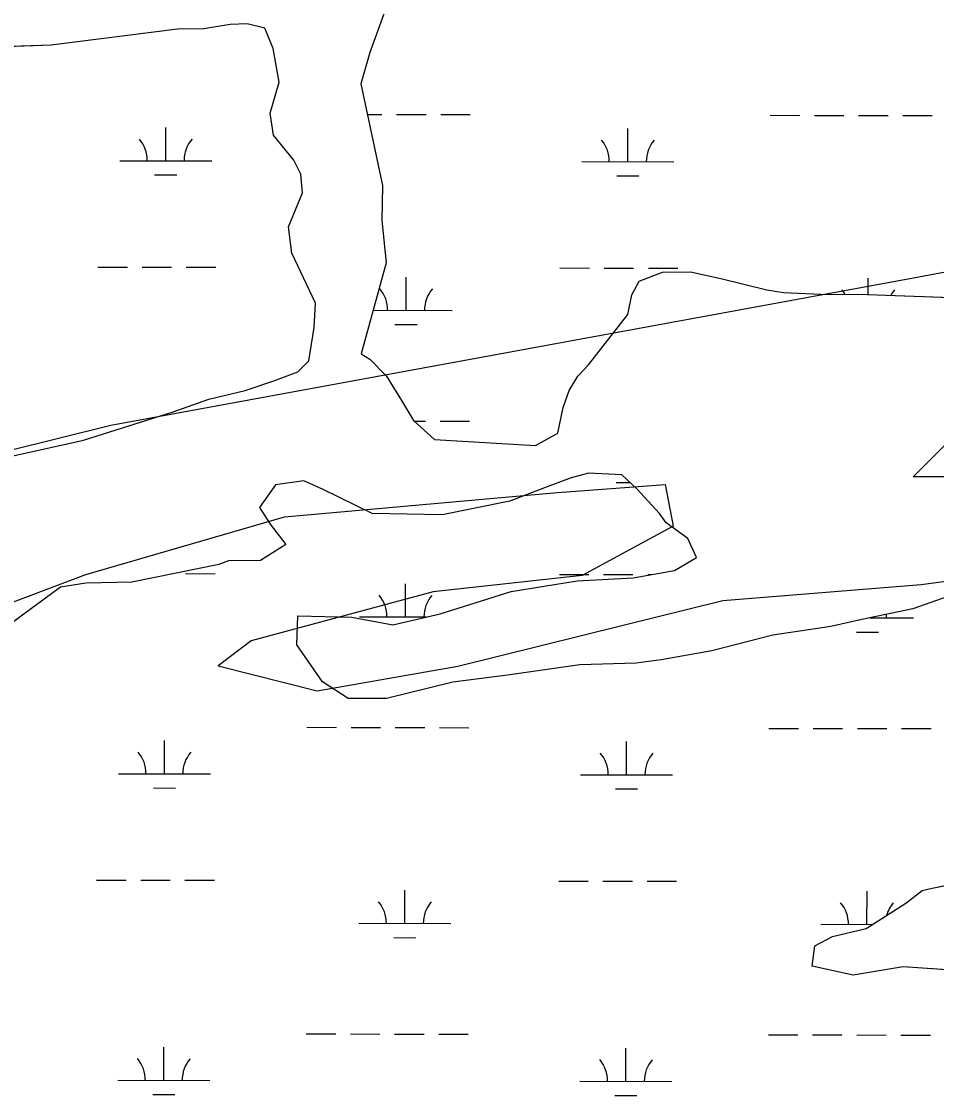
# Model space of a CAD drawing. Extents: x 3219052 to 3256913, y 800770 to 826146.
# Drawn here: x 3236110 to 3237103, y 819664 to 820830 of the extents above; entities that cross this region are included whole.
import ezdxf

# ---------------------------------------------------------------- set-up
doc = ezdxf.new("R2010")
doc.units = 0
for name, color, linetype in [('V-SITE-VEGE', 7, 'Continuous'), ('V-TOPO-SHOR', 7, 'Continuous'), ('V-WETL-SWMP', 7, 'Continuous')]:
    doc.layers.add(name, color=color, linetype=linetype)

msp = doc.modelspace()

# ---------------------------------------------------------------- linework, layer by layer
at = {"layer": 'V-SITE-VEGE'}
for points in [[(3236504.3, 820841.2), (3236487.9, 820796.3), (3236478.3, 820762.1), (3236501.8, 820652), (3236500.9, 820613.8), (3236505.6, 820568.1), (3236478.7, 820469.2), (3236487.8, 820463.2), (3236506, 820444.9), (3236522.2, 820418.6), (3236535.3, 820396.7), (3236558.3, 820376.3), (3236668, 820369.7), (3236692.3, 820383.1), (3236697.9, 820410.9), (3236704.3, 820429.2), (3236713.9, 820445.1), (3236725.5, 820457.4), (3236768.2, 820511.7), (3236772.6, 820533.2), (3236780.6, 820548.2), (3236805.7, 820557.7), (3236836.3, 820558), (3236869.2, 820550.8), (3236919.3, 820538.7), (3236937.2, 820535.9), (3236977.7, 820533.8), (3237028.6, 820533.6), (3237179.6, 820528)], [(3236097.5, 820357.8), (3236177.1, 820375.4), (3236274.2, 820406.2), (3236313.1, 820420), (3236352.5, 820429.4), (3236383.6, 820440), (3236409.8, 820449.5), (3236421.8, 820461.4), (3236427.5, 820497.9), (3236429.1, 820524.2), (3236403.4, 820578.3), (3236399.5, 820606.9), (3236414.7, 820643.9), (3236413.2, 820664.1), (3236405.3, 820679.3), (3236383.5, 820706.4), (3236379.6, 820730.2), (3236389.6, 820764), (3236383, 820800.6), (3236373.9, 820822.5), (3236354.8, 820827.3), (3236336.1, 820826.5), (3236307.5, 820821.9), (3236278.9, 820821.5), (3236141.7, 820804), (3235998.6, 820799.3)], [(3237115.9, 820205.8), (3237077.7, 820192.4), (3237022.4, 820180.7), (3236988.6, 820173.2), (3236925.8, 820163.8), (3236859.4, 820146.9), (3236804.5, 820137.2), (3236777.4, 820133.6), (3236716.2, 820131.8), (3236637.5, 820120.5), (3236578.2, 820112.7), (3236506.2, 820095.1), (3236464.5, 820095.2), (3236436.7, 820113.1), (3236408.6, 820153.4), (3236409.9, 820184.8), (3236468.3, 820183.4), (3236512.8, 820174.9), (3236564.5, 820187.1), (3236641.3, 820211.1), (3236713.3, 820222.9), (3236774.1, 820225.9), (3236818.7, 820234.1), (3236842.9, 820248.3), (3236833.5, 820268.6), (3236809.7, 820285.8), (3236802.5, 820295.8), (3236778, 820322.5), (3236761.7, 820338), (3236725.5, 820339.7), (3236706.8, 820334.6), (3236677.8, 820323.9), (3236640, 820309.3), (3236566.4, 820294.4), (3236490.5, 820295.8), (3236437.3, 820321.8), (3236416.3, 820331.4), (3236385.6, 820327.1), (3236368.1, 820302.5), (3236379.6, 820284.2), (3236396.6, 820262.3), (3236369.1, 820244.9), (3236334.5, 820244.6), (3236323.8, 820240.7), (3236229.5, 820221.4), (3236179.4, 820220.4), (3236152, 820216.1), (3236073.5, 820158.3)], [(3237231.2, 819792.5), (3237067.1, 819803.7), (3237013, 819794.7), (3236968.5, 819804.4), (3236971.4, 819826.6), (3236990.5, 819836.9), (3237027.1, 819845.6), (3237070.1, 819872.9), (3237088, 819886.7), (3237098.7, 819889.1), (3237154.8, 819900.8)]]:
    msp.add_lwpolyline(points, dxfattribs=at)
at = {"layer": 'V-TOPO-SHOR'}
for points in [[(3238740.7, 820682.5), (3238579, 820664.9), (3238318.4, 820602.5), (3237922.8, 820486.6), (3237608.3, 820442.3), (3237392.6, 820388.9), (3237266.8, 820353.2), (3237123, 820335.6), (3237078.1, 820335.6), (3237114.1, 820371.5), (3237222, 820407.2), (3237671.3, 820487.1), (3238003.9, 820567.3), (3238165.7, 820620.8), (3238372.4, 820683.3), (3238489.2, 820701), (3238489.3, 820736.9), (3238399.6, 820791), (3238263.3, 820773.4)], [(3238263.3, 820773.4), (3238058.1, 820746.8), (3237734.5, 820639.7), (3237420, 820604.4), (3237267.3, 820586.8), (3237078.5, 820551.2), (3236206.8, 820391.4), (3235703.5, 820266.7)], [(3235730, 820060), (3236179.5, 820229.7), (3236395.3, 820292.2), (3236691.8, 820318.5), (3236808.6, 820327.2), (3236817.5, 820282.3), (3236718.5, 820228.6), (3236556.8, 820211), (3236359.1, 820157.5), (3236323.1, 820130.6), (3236430.8, 820103.4), (3236583.6, 820130.1), (3236763.3, 820174.6), (3236871.2, 820201.3), (3237086.8, 820218.8), (3237284.5, 820245.4), (3237500.2, 820262.9), (3237563.1, 820289.7), (3237733.9, 820343.3), (3237895.7, 820369.9), (3238066.4, 820414.4), (3238273.2, 820467.9), (3238542.8, 820512.2), (3238740.4, 820538.8)]]:
    msp.add_lwpolyline(points, dxfattribs=at)
at = {"layer": 'V-WETL-SWMP'}
for p, q in [((3236504.3, 820841.2), (3236487.9, 820796.3)), ((3236336.1, 820826.5), (3236307.5, 820821.9)), ((3236354.8, 820827.3), (3236336.1, 820826.5)), ((3236373.9, 820822.5), (3236354.8, 820827.3)), ((3236278.9, 820821.5), (3236141.7, 820804)), ((3236307.5, 820821.9), (3236278.9, 820821.5)), ((3236383, 820800.6), (3236373.9, 820822.5)), ((3236141.7, 820804), (3235998.6, 820799.3)), ((3236389.6, 820764), (3236383, 820800.6)), ((3236487.9, 820796.3), (3236478.3, 820762.1)), ((3236379.6, 820730.2), (3236389.6, 820764)), ((3236478.3, 820762.1), (3236501.8, 820652)), ((3236383.5, 820706.4), (3236379.6, 820730.2)), ((3236485.4, 820729), (3236501, 820729)), ((3236517, 820728.9), (3236549, 820728.9)), ((3236565, 820728.8), (3236597, 820728.8)), ((3236922.9, 820728.1), (3236954.9, 820728)), ((3236970.9, 820728), (3237002.9, 820727.9)), ((3237018.9, 820727.9), (3237050.9, 820727.8)), ((3237066.9, 820727.8), (3237098.9, 820727.7)), ((3236266.3, 820678.7), (3236266.4, 820714.7)), ((3236405.3, 820679.3), (3236383.5, 820706.4)), ((3236768.2, 820677.7), (3236768.3, 820713.7)), ((3236216.3, 820678.8), (3236316.3, 820678.6)), ((3236413.2, 820664.1), (3236405.3, 820679.3)), ((3236718.2, 820677.8), (3236818.2, 820677.6)), ((3236254.2, 820663.3), (3236278.2, 820663.3)), ((3236414.7, 820643.9), (3236413.2, 820664.1)), ((3236756.2, 820662.3), (3236780.2, 820662.2)), ((3236501.8, 820652), (3236500.9, 820613.8)), ((3236399.5, 820606.9), (3236414.7, 820643.9)), ((3236500.9, 820613.8), (3236505.6, 820568.1)), ((3236403.4, 820578.3), (3236399.5, 820606.9)), ((3236429.1, 820524.2), (3236403.4, 820578.3)), ((3236505.6, 820568.1), (3236478.7, 820469.2)), ((3236192.6, 820563.4), (3236224.6, 820563.4)), ((3236240.6, 820563.3), (3236272.6, 820563.3)), ((3236288.6, 820563.2), (3236320.6, 820563.2)), ((3236694.5, 820562.4), (3236726.5, 820562.3)), ((3236742.5, 820562.3), (3236774.5, 820562.2)), ((3236780.6, 820548.2), (3236805.7, 820557.7)), ((3236790.5, 820562.2), (3236822.5, 820562.1)), ((3236805.7, 820557.7), (3236836.3, 820558)), ((3236836.3, 820558), (3236869.2, 820550.8)), ((3236527.4, 820516.3), (3236527.5, 820552.3)), ((3236772.6, 820533.2), (3236780.6, 820548.2)), ((3236869.2, 820550.8), (3236919.3, 820538.7)), ((3237029.3, 820533.6), (3237029.4, 820551.3)), ((3236768.2, 820511.7), (3236772.6, 820533.2)), ((3236919.3, 820538.7), (3236937.2, 820535.9)), ((3236937.2, 820535.9), (3236977.7, 820533.8)), ((3236977.7, 820533.8), (3237028.6, 820533.6)), ((3237028.6, 820533.6), (3237179.6, 820528)), ((3236427.5, 820497.9), (3236429.1, 820524.2)), ((3236491.5, 820516.4), (3236577.4, 820516.2)), ((3236725.5, 820457.4), (3236768.2, 820511.7)), ((3236421.8, 820461.4), (3236427.5, 820497.9)), ((3236515.3, 820500.9), (3236539.3, 820500.9)), ((3236409.8, 820449.5), (3236421.8, 820461.4)), ((3236478.7, 820469.2), (3236487.8, 820463.2)), ((3236487.8, 820463.2), (3236506, 820444.9)), ((3236713.9, 820445.1), (3236725.5, 820457.4)), ((3236352.5, 820429.4), (3236383.6, 820440)), ((3236383.6, 820440), (3236409.8, 820449.5)), ((3236506, 820444.9), (3236522.2, 820418.6)), ((3236704.3, 820429.2), (3236713.9, 820445.1)), ((3236313.1, 820420), (3236352.5, 820429.4)), ((3236697.9, 820410.9), (3236704.3, 820429.2)), ((3236274.2, 820406.2), (3236313.1, 820420)), ((3236522.2, 820418.6), (3236535.3, 820396.7)), ((3236177.1, 820375.4), (3236274.2, 820406.2)), ((3236692.3, 820383.1), (3236697.9, 820410.9)), ((3236535.3, 820396.7), (3236558.3, 820376.3)), ((3236535.8, 820396.2), (3236548.3, 820396.2)), ((3236564.3, 820396.2), (3236596.3, 820396.1)), ((3236668, 820369.7), (3236692.3, 820383.1)), ((3236097.5, 820357.8), (3236177.1, 820375.4)), ((3236558.3, 820376.3), (3236668, 820369.7)), ((3236706.8, 820334.6), (3236677.8, 820323.9)), ((3236725.5, 820339.7), (3236706.8, 820334.6)), ((3236761.7, 820338), (3236725.5, 820339.7)), ((3236778, 820322.5), (3236761.7, 820338)), ((3236385.6, 820327.1), (3236368.1, 820302.5)), ((3236416.3, 820331.4), (3236385.6, 820327.1)), ((3236437.3, 820321.8), (3236416.3, 820331.4)), ((3236490.5, 820295.8), (3236437.3, 820321.8)), ((3236677.8, 820323.9), (3236640, 820309.3)), ((3236755.5, 820329.6), (3236770.6, 820329.6)), ((3236802.5, 820295.8), (3236778, 820322.5)), ((3236368.1, 820302.5), (3236379.6, 820284.2)), ((3236640, 820309.3), (3236566.4, 820294.4)), ((3236566.4, 820294.4), (3236490.5, 820295.8)), ((3236809.7, 820285.8), (3236802.5, 820295.8)), ((3236379.6, 820284.2), (3236396.6, 820262.3)), ((3236833.5, 820268.6), (3236809.7, 820285.8)), ((3236842.9, 820248.3), (3236833.5, 820268.6)), ((3236396.6, 820262.3), (3236369.1, 820244.9)), ((3236323.8, 820240.7), (3236229.5, 820221.4)), ((3236334.5, 820244.6), (3236323.8, 820240.7)), ((3236369.1, 820244.9), (3236334.5, 820244.6)), ((3236818.7, 820234.1), (3236842.9, 820248.3)), ((3236287.9, 820230.6), (3236319.9, 820230.5)), ((3236693.8, 820229.7), (3236725.8, 820229.6)), ((3236741.8, 820229.6), (3236773.8, 820229.5)), ((3236774.1, 820225.9), (3236818.7, 820234.1)), ((3236789.8, 820229.5), (3236793.8, 820229.5)), ((3236179.4, 820220.4), (3236152, 820216.1)), ((3236229.5, 820221.4), (3236179.4, 820220.4)), ((3236526.7, 820183.6), (3236526.8, 820219.6)), ((3236641.3, 820211.1), (3236713.3, 820222.9)), ((3236713.3, 820222.9), (3236774.1, 820225.9)), ((3236152, 820216.1), (3236073.5, 820158.3)), ((3236564.5, 820187.1), (3236641.3, 820211.1)), ((3237115.9, 820205.8), (3237077.7, 820192.4)), ((3236408.6, 820153.4), (3236409.9, 820184.8)), ((3236409.9, 820184.8), (3236468.3, 820183.4)), ((3236468.3, 820183.4), (3236512.8, 820174.9)), ((3236476.7, 820183.7), (3236549.6, 820183.6)), ((3236512.8, 820174.9), (3236564.5, 820187.1)), ((3237077.7, 820192.4), (3237022.4, 820180.7)), ((3237031.4, 820182.6), (3237078.6, 820182.5)), ((3236988.6, 820173.2), (3236925.8, 820163.8)), ((3237022.4, 820180.7), (3236988.6, 820173.2)), ((3236925.8, 820163.8), (3236859.4, 820146.9)), ((3237016.6, 820167.2), (3237040.6, 820167.1)), ((3236436.7, 820113.1), (3236408.6, 820153.4)), ((3236859.4, 820146.9), (3236804.5, 820137.2)), ((3236804.5, 820137.2), (3236777.4, 820133.6)), ((3236716.2, 820131.8), (3236637.5, 820120.5)), ((3236777.4, 820133.6), (3236716.2, 820131.8)), ((3236464.5, 820095.2), (3236436.7, 820113.1)), ((3236578.2, 820112.7), (3236506.2, 820095.1)), ((3236637.5, 820120.5), (3236578.2, 820112.7)), ((3236506.2, 820095.1), (3236464.5, 820095.2)), ((3236419.6, 820063.8), (3236451.6, 820063.7)), ((3236467.6, 820063.7), (3236499.6, 820063.6)), ((3236515.6, 820063.6), (3236547.6, 820063.5)), ((3236563.6, 820063.5), (3236595.6, 820063.4)), ((3236921.5, 820062.7), (3236953.5, 820062.7)), ((3236969.5, 820062.6), (3237001.5, 820062.6)), ((3237017.5, 820062.5), (3237049.5, 820062.5)), ((3237065.5, 820062.4), (3237097.5, 820062.4)), ((3236264.9, 820013.4), (3236265, 820049.4)), ((3236766.8, 820012.3), (3236766.9, 820048.3)), ((3236214.9, 820013.5), (3236314.9, 820013.3)), ((3236716.8, 820012.4), (3236816.8, 820012.2)), ((3236252.9, 819998), (3236276.9, 819997.9)), ((3236754.8, 819996.9), (3236778.8, 819996.9)), ((3236191.2, 819898.1), (3236223.2, 819898)), ((3236239.2, 819898), (3236271.2, 819897.9)), ((3236287.2, 819897.9), (3236319.2, 819897.8)), ((3236693.1, 819897), (3236725.1, 819897)), ((3236741.1, 819896.9), (3236773.1, 819896.9)), ((3236789.1, 819896.8), (3236821.1, 819896.8)), ((3237098.7, 819889.1), (3237154.8, 819900.8)), ((3236526, 819851), (3236526.1, 819887)), ((3237027.9, 819849.9), (3237028, 819885.9)), ((3237070.1, 819872.9), (3237088, 819886.7)), ((3237088, 819886.7), (3237098.7, 819889.1)), ((3237027.1, 819845.6), (3237070.1, 819872.9)), ((3236476, 819851.1), (3236576, 819850.9)), ((3236977.9, 819850), (3237033.9, 819849.9)), ((3236990.5, 819836.9), (3237027.1, 819845.6)), ((3236513.9, 819835.6), (3236537.9, 819835.5)), ((3236971.4, 819826.6), (3236990.5, 819836.9)), ((3236968.5, 819804.4), (3236971.4, 819826.6)), ((3237013, 819794.7), (3236968.5, 819804.4)), ((3237067.1, 819803.7), (3237013, 819794.7)), ((3237231.2, 819792.5), (3237067.1, 819803.7)), ((3236418.9, 819731.1), (3236450.9, 819731)), ((3236466.9, 819731), (3236498.9, 819730.9)), ((3236514.9, 819730.9), (3236546.9, 819730.8)), ((3236562.9, 819730.8), (3236594.9, 819730.7)), ((3236920.8, 819730.1), (3236952.8, 819730)), ((3236968.8, 819730), (3237000.8, 819729.9)), ((3237016.8, 819729.9), (3237048.8, 819729.8)), ((3237064.8, 819729.8), (3237096.8, 819729.7)), ((3236264.2, 819680.7), (3236264.3, 819716.7)), ((3236766.1, 819679.6), (3236766.2, 819715.6)), ((3236214.2, 819680.8), (3236314.2, 819680.6)), ((3236716.1, 819679.8), (3236816.1, 819679.5)), ((3236252.2, 819665.3), (3236276.2, 819665.2)), ((3236754.1, 819664.2), (3236778.1, 819664.2))]:
    msp.add_line(p, q, dxfattribs=at)
for centre, start, end in [((3236211, 820679.3), 359.1081, 40.6518), ((3236321.5, 820679.1), 139.1081, 180.6517), ((3236712.9, 820678.3), 359.1081, 40.6518), ((3236823.4, 820678), 139.1081, 180.6517), ((3236472.1, 820516.9), 359.1081, 40.6518), ((3236582.6, 820516.7), 139.1081, 180.6517), ((3236974, 820515.8), 30.438, 40.6518), ((3237084.5, 820515.6), 139.1081, 150.9944), ((3236471.4, 820184.2), 359.1081, 40.6518), ((3236581.9, 820184), 139.1081, 180.6517), ((3237083.8, 820182.9), 174.5877, 180.6517), ((3236209.6, 820014), 359.1081, 40.6518), ((3236320.1, 820013.7), 139.1081, 180.6517), ((3236711.6, 820012.9), 359.1081, 40.6518), ((3236822, 820012.7), 139.1081, 180.6517), ((3236470.7, 819851.6), 359.1081, 40.6518), ((3236581.2, 819851.3), 139.1081, 180.6517), ((3236972.6, 819850.5), 359.1081, 40.6518), ((3237083.1, 819850.3), 139.1081, 164.7021), ((3236208.9, 819681.3), 359.1081, 40.6518), ((3236319.4, 819681.1), 139.1081, 180.6517), ((3236710.9, 819680.2), 359.1081, 40.6518), ((3236821.3, 819680), 139.1081, 180.6517)]:
    msp.add_arc(centre, 35.2, start, end, dxfattribs=at)

doc.saveas('drawing.dxf')
